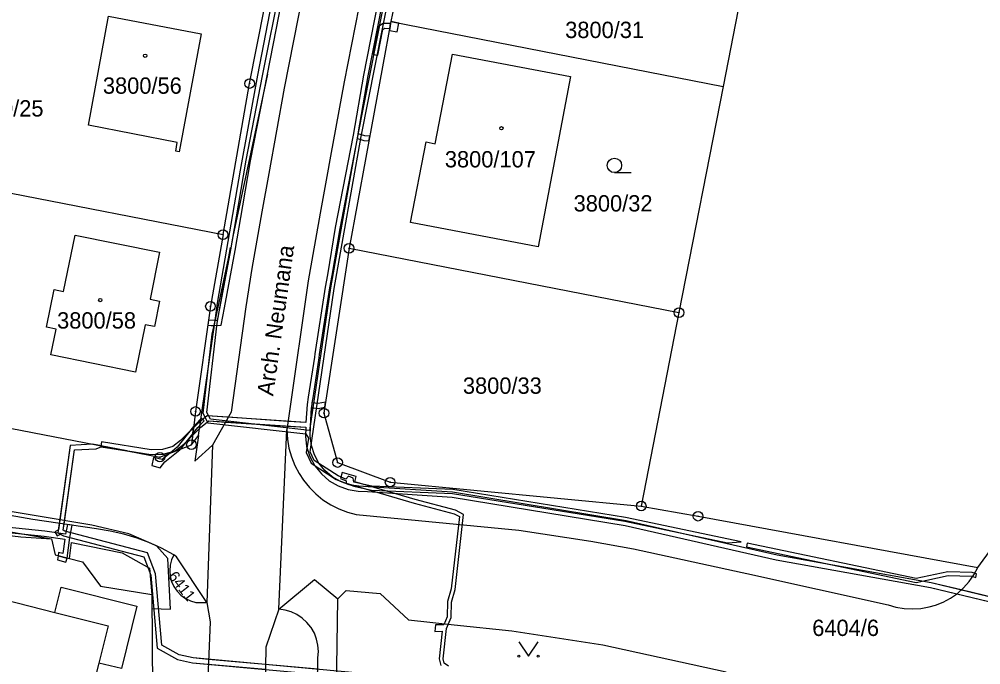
# Model space of a CAD drawing. Extents: x -644096 to -634268, y -1141430 to -1133463.
# Drawn here: x -640815.2 to -640715, y -1137671 to -1137603.8 of the extents above; entities that cross this region are included whole.
import ezdxf

# ---------------------------------------------------------------- set-up
doc = ezdxf.new("R2010")
doc.units = 0
for name, color, linetype in [('_CIVIL_CONSTRUCTION', 7, 'Continuous'), ('B_Hranice _3D', 7, 'Continuous'), ('M_Svah_Nasyp', 7, 'Continuous'), ('M_Svah_Zarez', 7, 'Continuous'), ('svrsek_osa_sjezdy', 7, 'Continuous'), ('svrsek_osa_VRT', 7, 'Continuous'), ('svrsek_popisy_VRT', 7, 'Continuous'), ('terminal_VRT', 7, 'Continuous')]:
    doc.layers.add(name, color=color, linetype=linetype)

msp = doc.modelspace()

# ---------------------------------------------------------------- linework, layer by layer
at = {"layer": '_CIVIL_CONSTRUCTION'}
for centre, radius in [((-640791.17, -1137610.5), 0.5), ((-640791.17, -1137610.5), 0.0303), ((-640793.94, -1137626.23), 0.5), ((-640793.94, -1137626.23), 0.0303), ((-640780.82, -1137627.65), 0.5), ((-640780.82, -1137627.65), 0.0303), ((-640795.25, -1137633.69), 0.5), ((-640795.25, -1137633.69), 0.0303), ((-640746.46, -1137634.35), 0.5), ((-640746.46, -1137634.35), 0.0303), ((-640796.8, -1137644.64), 0.5), ((-640796.8, -1137644.64), 0.0303), ((-640783.43, -1137644.82), 0.5), ((-640783.43, -1137644.82), 0.0303), ((-640797.23, -1137648.1), 0.5), ((-640797.23, -1137648.1), 0.0303), ((-640800.51, -1137649.4), 0.5), ((-640800.51, -1137649.4), 0.0303), ((-640782.01, -1137649.96), 0.5), ((-640782.01, -1137649.96), 0.0303), ((-640776.54, -1137652), 0.5), ((-640776.54, -1137652), 0.0303), ((-640750.39, -1137654.49), 0.5), ((-640750.39, -1137654.49), 0.0303), ((-640744.47, -1137655.55), 0.5), ((-640744.47, -1137655.55), 0.0303)]:
    msp.add_circle(centre, radius, dxfattribs=at)
at = {"layer": 'B_Hranice _3D'}
for points in [[(-640756.81, -1137499.13), (-640779.95, -1137615.97), (-640782.76, -1137631.78), (-640784.93, -1137646.62), (-640795.26, -1137645.43), (-640795.63, -1137644.75), (-640794.55, -1137635.46), (-640793.17, -1137627.56), (-640794.73, -1137634.91), (-640795.09, -1137636.58), (-640796.05, -1137644.83), (-640795.52, -1137645.81), (-640785.3, -1137646.98), (-640785.05, -1137647.41), (-640785.27, -1137648.91), (-640784.76, -1137650.02), (-640782.15, -1137651.71), (-640780.33, -1137652.43), (-640778.48, -1137652.83), (-640770.04, -1137653.18), (-640752.11, -1137656.07), (-640741.42, -1137658.32), (-640739.98, -1137658.21), (-640752.01, -1137655.68), (-640770.01, -1137652.78), (-640778.43, -1137652.43), (-640780.33, -1137652.02), (-640780.4, -1137651.59), (-640780.87, -1137651.38), (-640781.14, -1137651.68), (-640781.96, -1137651.36), (-640784.44, -1137649.75), (-640784.86, -1137648.85), (-640782.36, -1137631.84), (-640779.55, -1137616.02), (-640756.41, -1137499.15)], [(-640787.97, -1137600.15), (-640789.87, -1137609.71), (-640791.58, -1137618.47), (-640792.37, -1137623.15), (-640793.16, -1137627.8), (-640794.27, -1137633.76), (-640794.54, -1137635.17), (-640794.77, -1137635.17), (-640795.46, -1137635.15), (-640795.53, -1137635.65), (-640795.18, -1137635.68), (-640794.84, -1137635.68), (-640794.12, -1137635.67), (-640793.77, -1137633.86)], [(-640793.77, -1137633.86), (-640792.66, -1137627.88), (-640791.87, -1137623.23), (-640791.08, -1137618.55), (-640789.32, -1137609.52), (-640787.49, -1137600.25)], [(-640777.83, -1137602.04), (-640779.31, -1137609.61), (-640780.39, -1137615.87), (-640782.25, -1137625.5), (-640783.07, -1137630.41), (-640783.3, -1137631.69), (-640784.39, -1137638.65), (-640784.42, -1137638.99), (-640785.06, -1137643.14), (-640785.19, -1137643.92), (-640785.3, -1137645.79), (-640795.58, -1137645.11), (-640796.58, -1137645.91), (-640798.37, -1137647.66), (-640799.15, -1137648.29), (-640800.25, -1137648.59), (-640801.42, -1137648.63), (-640806.6, -1137647.8), (-640806.68, -1137648.3), (-640801.46, -1137649.13), (-640800.17, -1137649.09), (-640798.91, -1137648.75), (-640798.03, -1137648.04), (-640796.24, -1137646.29), (-640795.42, -1137645.63), (-640785.32, -1137646.29), (-640785.36, -1137647.22)], [(-640777.83, -1137602.04), (-640779.31, -1137609.61), (-640780.39, -1137615.87), (-640782.25, -1137625.5), (-640783.07, -1137630.41), (-640783.3, -1137631.69), (-640784.39, -1137638.65), (-640784.42, -1137638.99), (-640785.06, -1137643.14), (-640785.19, -1137643.92), (-640785.3, -1137645.79), (-640787.17, -1137645.67), (-640793.41, -1137645.25), (-640795.58, -1137645.11), (-640796.27, -1137645.66), (-640796.58, -1137645.91), (-640797.01, -1137646.33), (-640797.11, -1137647.14), (-640796.38, -1137646.43), (-640796.24, -1137646.29), (-640795.42, -1137645.63), (-640793.68, -1137645.74), (-640787.24, -1137646.16), (-640785.32, -1137646.29), (-640785.36, -1137647.22), (-640785.23, -1137648.3), (-640784.89, -1137649.34), (-640784.38, -1137650.3), (-640783.7, -1137651.14), (-640782.88, -1137651.85), (-640781.94, -1137652.4), (-640780.91, -1137652.76), (-640779.85, -1137652.93), (-640778.88, -1137652.99), (-640770.09, -1137653.56), (-640752.05, -1137656.53), (-640736.35, -1137660.1), (-640720.28, -1137662.96), (-640717.53, -1137663.62), (-640706.39, -1137666.31)], [(-640779.79, -1137652.43), (-640780.79, -1137652.28), (-640781.72, -1137651.94), (-640782.58, -1137651.45), (-640783.34, -1137650.8), (-640783.96, -1137650.02), (-640784.43, -1137649.14), (-640784.73, -1137648.2), (-640784.86, -1137647.2), (-640784.82, -1137646.22), (-640784.65, -1137643.74), (-640784.56, -1137643.22), (-640783.92, -1137639.05), (-640783.89, -1137638.71), (-640782.8, -1137631.77), (-640782.57, -1137630.49), (-640781.75, -1137625.58), (-640779.95, -1137616.23), (-640778.81, -1137609.71), (-640777.33, -1137602.14)], [(-640704.65, -1137666.22), (-640720.18, -1137662.48), (-640736.25, -1137659.6), (-640751.95, -1137656.03), (-640770.03, -1137653.06), (-640778.84, -1137652.49), (-640779.79, -1137652.43), (-640780.79, -1137652.28), (-640781.72, -1137651.94), (-640782.58, -1137651.45), (-640783.34, -1137650.8), (-640783.96, -1137650.02), (-640784.43, -1137649.14), (-640784.73, -1137648.2), (-640784.86, -1137647.2), (-640784.82, -1137646.22), (-640784.71, -1137644.23), (-640784.04, -1137644.32), (-640783.34, -1137644.21), (-640783.26, -1137643.69), (-640784.04, -1137643.82), (-640784.65, -1137643.74), (-640784.56, -1137643.22), (-640783.92, -1137639.05), (-640783.89, -1137638.71), (-640782.8, -1137631.77), (-640782.57, -1137630.49), (-640781.75, -1137625.58), (-640779.95, -1137616.23), (-640779.27, -1137616.43), (-640778.75, -1137616.47), (-640778.66, -1137615.98), (-640779.17, -1137615.93), (-640779.86, -1137615.73), (-640778.81, -1137609.71), (-640777.33, -1137602.14)], [(-640785.36, -1137647.22), (-640785.23, -1137648.3), (-640784.89, -1137649.34), (-640784.38, -1137650.3), (-640783.7, -1137651.14), (-640782.88, -1137651.85), (-640781.94, -1137652.4), (-640780.91, -1137652.76), (-640779.85, -1137652.93), (-640778.88, -1137652.99), (-640770.09, -1137653.56), (-640752.05, -1137656.53), (-640736.35, -1137660.1), (-640720.28, -1137662.96), (-640704.77, -1137666.7), (-640676.48, -1137673.52), (-640654.38, -1137678.11)], [(-640779.77, -1137671.88), (-640797.04, -1137670.3), (-640798.51, -1137669.99), (-640800.31, -1137668.99), (-640800.97, -1137661.56), (-640801.8, -1137659.37), (-640810.42, -1137657.11), (-640810.59, -1137657), (-640809.42, -1137648.65), (-640807.16, -1137648.52), (-640806.55, -1137648.28), (-640806.57, -1137648.23), (-640807.55, -1137648.04), (-640809.86, -1137648.17), (-640811.09, -1137656.98), (-640811.44, -1137657.16), (-640811.2, -1137657.6), (-640810.86, -1137657.42), (-640810.54, -1137657.59), (-640802.18, -1137659.79), (-640801.47, -1137661.68), (-640800.79, -1137669.29), (-640798.69, -1137670.47), (-640797.12, -1137670.8), (-640780.01, -1137672.36)], [(-640784.07, -1137671.48), (-640789.5, -1137670.99), (-640795.45, -1137670.45), (-640797.04, -1137670.3), (-640798.51, -1137669.99), (-640800.31, -1137668.99), (-640800.97, -1137661.56), (-640801.8, -1137659.37), (-640810.42, -1137657.11), (-640810.59, -1137657), (-640810.5, -1137656.36), (-640809.42, -1137648.65), (-640807.16, -1137648.52), (-640806.62, -1137648.31), (-640803.95, -1137648.73), (-640807.55, -1137648.04), (-640809.86, -1137648.17), (-640810.99, -1137656.29), (-640811.13, -1137657.28), (-640810.54, -1137657.59), (-640802.18, -1137659.79), (-640801.47, -1137661.68), (-640800.79, -1137669.29), (-640798.69, -1137670.47), (-640797.12, -1137670.8), (-640795.47, -1137670.95), (-640789.51, -1137671.49)], [(-640770.47, -1137671.16), (-640770.9, -1137670.86), (-640771.02, -1137670.38), (-640770.68, -1137667.23), (-640770.19, -1137666.09), (-640770.15, -1137664.5), (-640769.78, -1137663.18), (-640768.89, -1137655.37), (-640769.72, -1137654.91), (-640773.94, -1137653.82), (-640780.21, -1137651.97), (-640780.07, -1137651.43), (-640781.55, -1137651), (-640781.72, -1137651.62), (-640781.12, -1137651.85), (-640781.12, -1137652.12), (-640774.04, -1137654.2), (-640769.86, -1137655.29), (-640769.31, -1137655.59), (-640770.18, -1137663.1), (-640770.55, -1137664.44), (-640770.59, -1137666.01), (-640770.96, -1137666.85), (-640771.82, -1137666.86), (-640771.87, -1137667.54), (-640771.12, -1137667.53), (-640771.42, -1137670.4), (-640771.26, -1137671.1)], [(-640654.28, -1137677.63), (-640676.38, -1137673.04), (-640704.65, -1137666.22), (-640706.77, -1137665.71), (-640717.07, -1137663.23), (-640720.18, -1137662.48), (-640736.25, -1137659.6), (-640751.95, -1137656.03), (-640770.03, -1137653.06), (-640778.84, -1137652.49), (-640779.79, -1137652.43)], [(-640819.38, -1137656.62), (-640811.79, -1137657.9), (-640811.43, -1137659.57), (-640809.92, -1137659.96), (-640809.73, -1137658.28), (-640804.43, -1137659.35), (-640801.59, -1137660.94), (-640801.36, -1137663.69), (-640801.35, -1137665.17), (-640799.42, -1137665.21), (-640799.69, -1137659.94), (-640800.88, -1137658.62), (-640803.75, -1137657.39), (-640807.61, -1137656.48), (-640819.02, -1137654.57)], [(-640817.63, -1137657.1), (-640812.55, -1137657.62), (-640810.42, -1137657.93), (-640810.61, -1137659.43), (-640811.06, -1137659.34), (-640811.1, -1137659.66), (-640810.16, -1137659.9), (-640809.89, -1137657.76), (-640809.64, -1137656.49), (-640810.14, -1137656.42), (-640810.34, -1137657.43), (-640812.49, -1137657.12), (-640817.57, -1137656.6)]]:
    msp.add_lwpolyline(points, dxfattribs=at)
for points in [[(-640777.81, -1137607.55), (-640777.29, -1137604.86), (-640777.11, -1137604.74), (-640776.58, -1137604.75), (-640776.49, -1137604.25), (-640777.25, -1137604.24), (-640777.75, -1137604.56), (-640778.3, -1137607.46)], [(-640776.62, -1137604.99), (-640775.8, -1137605.13), (-640775.63, -1137604.21), (-640776.45, -1137604.05), (-640776.49, -1137604.25), (-640776.58, -1137604.75)], [(-640791.08, -1137618.55), (-640789.32, -1137609.52), (-640792.93, -1137626.44), (-640793.16, -1137627.8), (-640794.27, -1137633.76), (-640794.54, -1137635.17), (-640794.79, -1137635.17), (-640794.89, -1137635.68), (-640794.12, -1137635.67), (-640793.77, -1137633.86), (-640792.66, -1137627.88), (-640791.87, -1137623.23)], [(-640797, -1137646.22), (-640797.09, -1137646.98), (-640796.55, -1137646.3), (-640795.89, -1137645.62), (-640796.17, -1137645.34), (-640796.85, -1137646.04)], [(-640799.46, -1137648.98), (-640798.34, -1137648.54), (-640797.09, -1137646.98), (-640797, -1137646.22), (-640798.71, -1137648.37)], [(-640801.36, -1137650.28), (-640800.48, -1137650.51), (-640799.99, -1137649.88), (-640798.43, -1137648.65), (-640798.34, -1137648.54), (-640799.46, -1137648.98), (-640800.27, -1137649.65), (-640801.17, -1137649.45)], [(-640739.37, -1137658.34), (-640739.43, -1137658.73), (-640721.76, -1137662.45), (-640718.41, -1137661.73), (-640715.98, -1137661.8), (-640715.53, -1137661.92), (-640715.46, -1137661.54), (-640715.93, -1137661.41), (-640718.45, -1137661.33), (-640721.76, -1137662.04)], [(-640811.16, -1137660.1), (-640810.32, -1137660.33), (-640810.16, -1137659.9), (-640811.1, -1137659.66)]]:
    msp.add_lwpolyline(points, close=True, dxfattribs=at)
at = {"layer": 'M_Svah_Nasyp'}
msp.add_lwpolyline([(-640811.45, -1137665.56), (-640805.9, -1137666.96), (-640806.88, -1137670.85)], dxfattribs=at)
at = {"layer": 'M_Svah_Zarez'}
for centre in [(-640802.05, -1137607.6), (-640764.95, -1137615.16), (-640806.72, -1137633.05)]:
    msp.add_circle(centre, 0.175, dxfattribs=at)
at = {"layer": 'svrsek_osa_sjezdy'}
msp.add_line((-640753.18, -1137619.77), (-640751.43, -1137619.77), dxfattribs=at)
msp.add_lwpolyline([(-640763.13, -1137668.62), (-640762.13, -1137670.12), (-640761.13, -1137668.62)], dxfattribs=at)
for centre, radius in [((-640753.18, -1137619.02), 0.75), ((-640763.13, -1137670.12), 0.1), ((-640761.13, -1137670.12), 0.1)]:
    msp.add_circle(centre, radius, dxfattribs=at)
at = {"layer": 'terminal_VRT'}
for p, q in [((-640771.78, -1137580.51), (-640776.45, -1137604.05)), ((-640737.26, -1137587.24), (-640741.86, -1137610.8)), ((-640776.45, -1137604.05), (-640780.82, -1137627.65)), ((-640776.45, -1137604.05), (-640741.86, -1137610.8)), ((-640741.86, -1137610.8), (-640746.46, -1137634.35)), ((-640828.55, -1137619.47), (-640793.94, -1137626.23)), ((-640780.82, -1137627.65), (-640746.46, -1137634.35)), ((-640746.46, -1137634.35), (-640750.39, -1137654.49)), ((-640788.14, -1137665.23), (-640787.29, -1137646.56)), ((-640797.23, -1137648.1), (-640796.48, -1137647.13)), ((-640795.03, -1137648.14), (-640795.62, -1137664.52)), ((-640796.77, -1137664.52), (-640795.62, -1137664.52))]:
    msp.add_line(p, q, dxfattribs=at)
for points in [[(-640796.48, -1137647.13), (-640794.73, -1137634.91), (-640794.51, -1137633.37), (-640792.12, -1137619.53), (-640790.33, -1137609.63), (-640787.62, -1137595.59), (-640787.1, -1137593.03), (-640782.93, -1137572.34), (-640778.13, -1137548.72), (-640774.99, -1137532.3)], [(-640774.99, -1137532.3), (-640773.82, -1137534.36), (-640773.05, -1137538.17), (-640775.17, -1137549.3), (-640775.95, -1137553.25), (-640780.01, -1137572.91), (-640780.79, -1137576.87), (-640784.66, -1137596.16), (-640787.56, -1137610.97), (-640789.17, -1137619.87), (-640789.89, -1137623.84), (-640790.94, -1137629.76), (-640791.55, -1137633.75), (-640793.1, -1137644.71), (-640795.03, -1137648.14)], [(-640779.42, -1137600.58), (-640781.33, -1137610.31), (-640782.74, -1137618.07), (-640783.13, -1137620.18), (-640783.81, -1137624.01), (-640785.08, -1137631.05), (-640787.06, -1137644.85), (-640787.29, -1137646.56)], [(-640798.87, -1137617.54), (-640798.7, -1137616.64), (-640807.96, -1137614.82), (-640805.85, -1137603.5), (-640796.2, -1137605.33), (-640798.52, -1137617.61), (-640798.87, -1137617.54)], [(-640793.94, -1137626.23), (-640791.17, -1137610.5), (-640789.62, -1137602.62)], [(-640761.11, -1137627.49), (-640774.41, -1137624.97), (-640772.8, -1137616.58), (-640771.84, -1137616.79), (-640770.06, -1137607.44), (-640757.75, -1137609.76), (-640761.11, -1137627.49)], [(-640810.54, -1137632.15), (-640809.34, -1137626.28), (-640800.55, -1137628.07), (-640801.51, -1137632.95), (-640800.54, -1137633.15), (-640801.07, -1137635.81), (-640802.04, -1137635.62), (-640803.04, -1137640.56), (-640811.87, -1137638.75), (-640811.32, -1137636.07), (-640812.31, -1137635.87), (-640811.53, -1137631.95), (-640810.54, -1137632.15)], [(-640793.94, -1137626.23), (-640795.25, -1137633.69), (-640796.8, -1137644.64), (-640797.23, -1137648.1)], [(-640780.82, -1137627.65), (-640783.43, -1137644.82), (-640782.01, -1137649.96), (-640776.54, -1137652), (-640750.39, -1137654.49)], [(-640829.86, -1137643.72), (-640827.07, -1137644.26), (-640800.51, -1137649.4), (-640797.23, -1137648.1)], [(-640787.29, -1137646.56), (-640787.23, -1137647.51), (-640787.07, -1137648.46), (-640786.81, -1137649.38), (-640786.46, -1137650.26), (-640786.01, -1137651.11), (-640785.55, -1137651.81), (-640784.95, -1137652.55), (-640784.28, -1137653.23), (-640783.54, -1137653.83), (-640782.73, -1137654.35), (-640781.88, -1137654.79), (-640780.99, -1137655.13), (-640780.07, -1137655.38)], [(-640796.48, -1137647.13), (-640796.87, -1137649.83), (-640795.03, -1137648.14)], [(-640750.39, -1137654.49), (-640744.47, -1137655.55), (-640715.33, -1137660.88)], [(-640807.12, -1137656.87), (-640813.74, -1137655.88), (-640819.68, -1137654.86)], [(-640780.07, -1137655.38), (-640763.13, -1137656.99), (-640755.63, -1137658.13), (-640751.21, -1137658.93), (-640739.87, -1137661.41), (-640739.39, -1137661.51), (-640724.69, -1137664.76)], [(-640823.41, -1137656.59), (-640819.64, -1137657.14), (-640815.01, -1137657.69), (-640811.79, -1137657.9), (-640811.43, -1137659.57), (-640808.57, -1137660.31), (-640806.69, -1137662.84), (-640801.36, -1137663.69), (-640801.12, -1137698.53)], [(-640799.06, -1137659.56), (-640800.34, -1137658.88), (-640801.67, -1137658.28), (-640802.87, -1137657.83), (-640804.26, -1137657.42), (-640805.68, -1137657.09), (-640807.12, -1137656.87)], [(-640799.06, -1137659.56), (-640799.3, -1137660.09), (-640799.44, -1137660.65), (-640799.49, -1137661.23), (-640799.43, -1137661.81), (-640799.29, -1137662.33), (-640799.05, -1137662.86), (-640798.73, -1137663.34), (-640798.32, -1137663.76), (-640797.85, -1137664.1), (-640797.33, -1137664.36), (-640796.77, -1137664.52)], [(-640795.62, -1137664.52), (-640798.8, -1137659.76), (-640799.06, -1137659.56)], [(-640715.33, -1137660.88), (-640713.84, -1137658.83), (-640707.97, -1137660.12)], [(-640724.69, -1137664.76), (-640723.86, -1137665.01), (-640723, -1137665.15), (-640722.13, -1137665.2), (-640721.27, -1137665.15), (-640720.41, -1137665), (-640719.76, -1137664.81), (-640718.95, -1137664.49), (-640718.19, -1137664.07), (-640717.47, -1137663.58), (-640716.83, -1137663), (-640716.25, -1137662.35), (-640715.75, -1137661.64), (-640715.33, -1137660.88)], [(-640788.14, -1137665.23), (-640784.42, -1137662.13), (-640781.98, -1137664.14)], [(-640806.88, -1137670.85), (-640812.24, -1137692.2), (-640829.21, -1137687.93), (-640825.79, -1137674.29), (-640822.4, -1137675.14), (-640819.48, -1137663.53), (-640811.45, -1137665.56), (-640810.8, -1137662.95), (-640802.91, -1137664.93), (-640804.51, -1137671.42), (-640806.88, -1137670.85)], [(-640781.98, -1137664.14), (-640781.1, -1137663.28), (-640777.58, -1137663.59), (-640774.61, -1137666.35), (-640769.88, -1137666.85), (-640763.86, -1137667.49), (-640754.4, -1137668.94), (-640741.54, -1137671.75)], [(-640795.62, -1137664.52), (-640795.29, -1137666.54), (-640795.6, -1137674.09), (-640795.78, -1137690.09), (-640795.55, -1137699.38)], [(-640782.43, -1137694.87), (-640782.35, -1137690.24), (-640781.98, -1137664.14)], [(-640788.14, -1137665.23), (-640789.47, -1137669.19), (-640789.77, -1137686.27)], [(-640784.06, -1137670.31), (-640784.01, -1137669.65), (-640784.05, -1137668.99), (-640784.19, -1137668.34), (-640784.43, -1137667.72), (-640784.76, -1137667.15), (-640784.79, -1137667.11), (-640785.2, -1137666.6), (-640785.7, -1137666.15), (-640786.25, -1137665.78), (-640786.85, -1137665.51), (-640787.48, -1137665.32), (-640788.14, -1137665.23)], [(-640784.37, -1137694.3), (-640784.31, -1137690.39), (-640784.06, -1137670.31)]]:
    msp.add_lwpolyline(points, dxfattribs=at)

# ---------------------------------------------------------------- texts
at = {"layer": 'svrsek_osa_VRT'}
for s, p in [('3800/31', (-640758.31, -1137605.76)), ('3800/56', (-640806.45, -1137611.56)), ('3800/25', (-640820.85, -1137613.93)), ('3800/107', (-640770.84, -1137619.23)), ('3800/32', (-640757.43, -1137623.82)), ('3800/58', (-640811.22, -1137636.01)), ('3800/33', (-640768.96, -1137642.8)), ('6404/6', (-640732.58, -1137668.02))]:
    msp.add_text(s, height=1.7, dxfattribs=at).set_placement(p)
msp.add_text('6411', height=1.14, rotation=308, dxfattribs=at).set_placement((-640799.71, -1137661.83))
at = {"layer": 'svrsek_popisy_VRT'}
msp.add_text('Arch. Neumana', height=1.7, rotation=82, dxfattribs=at).set_placement((-640788.72, -1137643.09))

doc.saveas('drawing.dxf')
